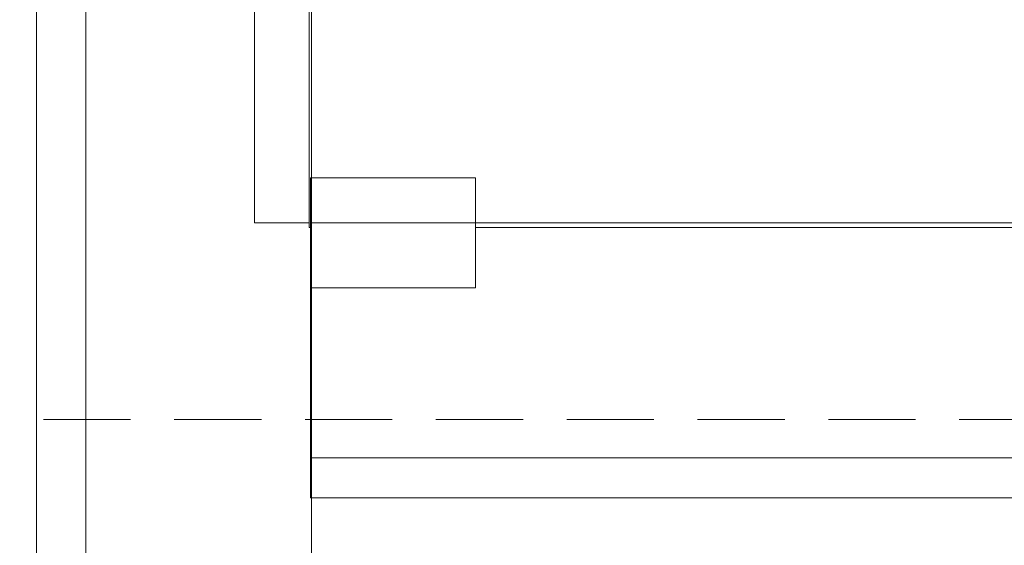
# Model space of a CAD drawing. Header units: millimetres. Extents: x 2 to 902, y -447 to 199.
# Tile 480 of 656: x 15.16 to 18.75, y 152.67 to 154.58. Entities that reach past the tile are written whole.
import ezdxf

# ---------------------------------------------------------------- set-up
doc = ezdxf.new("R2010")
doc.units = ezdxf.units.MM
doc.header["$MEASUREMENT"] = 0
doc.linetypes.add('HIDDEN2', pattern=[0.47625, 0.3175, -0.15875])
for name, color, linetype, lineweight in [('DI-Detalhes', 1, 'HIDDEN2', 9), ('IFC-Laje-Contorno', 134, 'Continuous', 5), ('IFC-Parede padrão-Contorno', 44, 'Continuous', 5), ('IFC-Parede-Contorno', 42, 'Continuous', 5), ('IFC-Pilar-Contorno', 83, 'Continuous', 5)]:
    doc.layers.add(name, color=color, linetype=linetype, lineweight=lineweight)

msp = doc.modelspace()

# ---------------------------------------------------------------- linework, layer by layer
at = {"layer": 'DI-Detalhes'}
msp.add_lwpolyline([(10.0123, 153.1285), (35.3454, 153.1285), (35.3454, 143.0542), (10.0123, 143.0542), (10.0123, 153.1285)], dxfattribs=at)
at = {"layer": 'IFC-Laje-Contorno', "color": 7, "lineweight": 5}
for p, q in [((15.4057, 151.3057), (15.4057, 188.4813)), ((16.0192, 153.843), (16.0192, 157.9074)), ((15.2265, 151.3057), (15.2265, 155.123)), ((16.2184, 153.8262), (16.2184, 154.6262)), ((16.0192, 153.843), (16.2184, 153.843)), ((16.2184, 153.8262), (16.2237, 153.8262)), ((16.8237, 153.8262), (23.3704, 153.8262)), ((15.4057, 146.0617), (15.4057, 153.0732)), ((16.2265, 147.8144), (16.2265, 152.9884)), ((16.2265, 152.9884), (23.6704, 152.9884))]:
    msp.add_line(p, q, dxfattribs=at)
at = {"layer": 'IFC-Parede padrão-Contorno', "color": 7, "lineweight": 5}
for p, q in [((15.2265, 153.6608), (15.2265, 155.3244)), ((16.2265, 153.6608), (16.2265, 155.3244)), ((15.2265, 151.3057), (15.2265, 153.6608)), ((16.2265, 151.3057), (16.2265, 153.6608))]:
    msp.add_line(p, q, dxfattribs=at)
at = {"layer": 'IFC-Parede-Contorno', "color": 7, "lineweight": 5}
for p, q in [((16.2238, 153.843), (22.2897, 153.843)), ((16.2238, 152.843), (16.2238, 153.6428)), ((16.2238, 152.843), (22.2897, 152.843))]:
    msp.add_line(p, q, dxfattribs=at)
at = {"layer": 'IFC-Pilar-Contorno', "color": 7, "lineweight": 5}
for p, q in [((16.2237, 153.7527), (16.2237, 154.0075)), ((16.2237, 154.0075), (16.298, 154.0075)), ((16.2237, 153.9093), (16.2237, 154.0075)), ((16.2237, 154.0075), (16.6011, 154.0075)), ((16.298, 154.0075), (16.4414, 154.0075)), ((16.4414, 154.0075), (16.8237, 154.0075)), ((16.6011, 154.0075), (16.7484, 154.0075)), ((16.7484, 154.0075), (16.8237, 154.0075)), ((16.8237, 153.958), (16.8237, 154.0075)), ((16.8237, 153.7559), (16.8237, 154.0075)), ((16.8237, 153.8624), (16.8237, 153.958)), ((16.2237, 153.8591), (16.2237, 153.9093)), ((16.2237, 153.6075), (16.2237, 153.8591)), ((16.8237, 153.6075), (16.8237, 153.8624)), ((16.2237, 153.657), (16.2237, 153.7527)), ((16.8237, 153.6577), (16.8237, 153.7559)), ((16.2237, 153.6075), (16.2237, 153.657)), ((16.8237, 153.6075), (16.8237, 153.6577)), ((16.2237, 153.6075), (16.606, 153.6075)), ((16.2237, 153.6075), (16.371, 153.6075)), ((16.371, 153.6075), (16.4463, 153.6075)), ((16.4463, 153.6075), (16.8237, 153.6075)), ((16.606, 153.6075), (16.6803, 153.6075)), ((16.6803, 153.6075), (16.8237, 153.6075))]:
    msp.add_line(p, q, dxfattribs=at)

doc.saveas('drawing.dxf')
